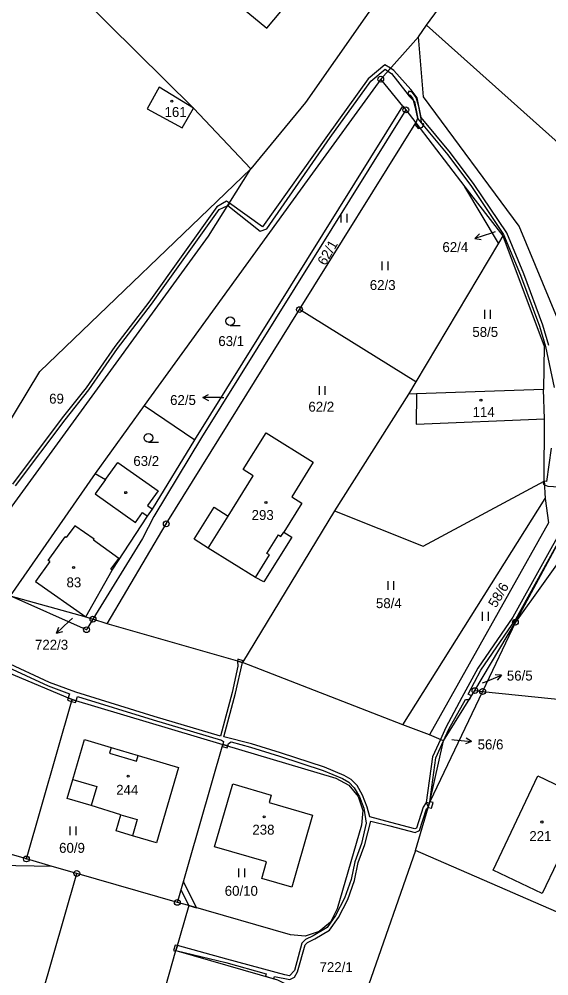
# Model space of a CAD drawing. Extents: x -680203 to -673936, y -1102717 to -1093650.
# Drawn here: x -677118.3 to -677027.4, y -1098245.7 to -1098081.7 of the extents above; entities that cross this region are included whole.
import ezdxf

# ---------------------------------------------------------------- set-up
doc = ezdxf.new("R2010")
doc.units = 0
for name, color, linetype in [('_Ideová část', 7, 'Continuous'), ('SOxx02xx_Koleje_param další_Popis10', 7, 'Continuous'), ('SOxx02xx_Staničení_Popis10', 7, 'Continuous'), ('SOxxxxxx_Koleje_hlavní_body_Popis10', 7, 'Continuous'), ('SOxxxxxx_Koleje_LN_parametry_Popis10', 7, 'Continuous'), ('SOxxxxxx_Koleje_param další_Popis10', 7, 'Continuous'), ('SOxxxxxx_Osa_bod_P', 7, 'Continuous'), ('SOxxxxxx_Staničení_Popis10', 7, 'Continuous'), ('x_prac', 7, 'Continuous')]:
    doc.layers.add(name, color=color, linetype=linetype)

msp = doc.modelspace()

# ---------------------------------------------------------------- linework, layer by layer
at = {"layer": '_Ideová část'}
msp.add_circle((-676417.7, -1099401.52), 1287.12, dxfattribs=at)
at = {"layer": 'SOxx02xx_Koleje_param další_Popis10'}
for centre, radius in [((-677056.23, -1098091.99), 0.5), ((-677056.23, -1098091.99), 0.0303), ((-677051.93, -1098097.24), 0.5), ((-677051.93, -1098097.24), 0.0303), ((-677070.17, -1098131.48), 0.5), ((-677070.17, -1098131.48), 0.0303), ((-677093.02, -1098168.21), 0.5), ((-677093.02, -1098168.21), 0.0303), ((-677105.59, -1098184.56), 0.5), ((-677105.59, -1098184.56), 0.0303), ((-677033.14, -1098185.07), 0.5), ((-677033.14, -1098185.07), 0.0303), ((-677106.7, -1098186.36), 0.5), ((-677106.7, -1098186.36), 0.0303), ((-677040.07, -1098196.8), 0.5), ((-677040.07, -1098196.8), 0.0303), ((-677038.75, -1098196.94), 0.5), ((-677038.75, -1098196.94), 0.0303), ((-677117.02, -1098225.66), 0.5), ((-677117.02, -1098225.66), 0.0303), ((-677108.37, -1098228.15), 0.5), ((-677108.37, -1098228.15), 0.0303), ((-677091.12, -1098233.11), 0.5), ((-677091.12, -1098233.11), 0.0303)]:
    msp.add_circle(centre, radius, dxfattribs=at)
at = {"layer": 'SOxx02xx_Staničení_Popis10'}
for p, q in [((-677037.24, -1098118.35), (-677040.09, -1098119.28)), ((-677040.09, -1098119.28), (-677039.3, -1098118.49)), ((-677040.09, -1098119.28), (-677038.99, -1098119.44)), ((-677036.59, -1098118.14), (-677037.24, -1098118.35)), ((-677086.75, -1098146.56), (-677085.75, -1098146.06)), ((-677083.75, -1098146.56), (-677086.75, -1098146.56)), ((-677086.75, -1098146.56), (-677085.75, -1098147.06)), ((-677083.75, -1098146.56), (-677083.16, -1098146.56)), ((-677109.66, -1098184.91), (-677111.85, -1098186.96)), ((-677109.12, -1098184.41), (-677109.66, -1098184.91)), ((-677111.85, -1098186.96), (-677111.46, -1098185.91)), ((-677111.85, -1098186.96), (-677110.78, -1098186.64)), ((-677038.29, -1098195.29), (-677035.51, -1098194.17)), ((-677035.51, -1098194.17), (-677036.62, -1098194.08)), ((-677035.51, -1098194.17), (-677036.25, -1098195.01)), ((-677038.77, -1098195.49), (-677038.29, -1098195.29)), ((-677040.65, -1098205.53), (-677041.59, -1098204.93)), ((-677044.02, -1098205.19), (-677043.63, -1098205.22)), ((-677043.63, -1098205.22), (-677040.65, -1098205.53)), ((-677040.65, -1098205.53), (-677041.69, -1098205.93))]:
    msp.add_line(p, q, dxfattribs=at)
at = {"layer": 'SOxxxxxx_Koleje_hlavní_body_Popis10'}
for p, q in [((-677063, -1098116.57), (-677063, -1098115.07)), ((-677062, -1098116.57), (-677062, -1098115.07)), ((-677055.97, -1098124.73), (-677055.97, -1098123.23)), ((-677054.97, -1098124.73), (-677054.97, -1098123.23)), ((-677038.4, -1098133.04), (-677038.4, -1098131.54)), ((-677037.4, -1098133.04), (-677037.4, -1098131.54)), ((-677082.07, -1098134.22), (-677080.32, -1098134.22)), ((-677066.74, -1098146.1), (-677066.74, -1098144.6)), ((-677065.74, -1098146.1), (-677065.74, -1098144.6)), ((-677096.09, -1098154.21), (-677094.34, -1098154.21)), ((-677054.98, -1098179.53), (-677054.98, -1098178.03)), ((-677053.98, -1098179.53), (-677053.98, -1098178.03)), ((-677038.77, -1098184.82), (-677038.77, -1098183.32)), ((-677037.77, -1098184.82), (-677037.77, -1098183.32)), ((-677109.49, -1098221.58), (-677109.49, -1098220.08)), ((-677108.49, -1098221.58), (-677108.49, -1098220.08)), ((-677080.55, -1098228.78), (-677080.55, -1098227.28)), ((-677079.55, -1098228.78), (-677079.55, -1098227.28))]:
    msp.add_line(p, q, dxfattribs=at)
for centre in [(-677082.07, -1098133.47), (-677096.09, -1098153.46)]:
    msp.add_circle(centre, 0.75, dxfattribs=at)
at = {"layer": 'SOxxxxxx_Koleje_LN_parametry_Popis10'}
for points in [[(-677082.2, -1098113.22), (-677082.48, -1098113.66), (-677076.89, -1098118.02), (-677075.75, -1098117.65), (-677064.89, -1098101.98), (-677057.92, -1098092.32), (-677055.49, -1098090.26), (-677054.99, -1098090.59), (-677054.56, -1098090.11), (-677055.55, -1098089.52), (-677058.36, -1098091.92), (-677065.37, -1098101.64), (-677076.5, -1098117.28)], [(-677051.61, -1098094.57), (-677051.2, -1098094.73), (-677050.73, -1098095.35), (-677050.3, -1098096.81), (-677049.93, -1098098.73), (-677050.24, -1098099.44), (-677049.53, -1098100.36), (-677049.06, -1098100.22), (-677048.82, -1098099.66), (-677049.24, -1098099.51), (-677049.31, -1098098.75), (-677049.72, -1098096.67), (-677050.18, -1098095.11), (-677050.82, -1098094.23), (-677051.39, -1098094.01)], [(-677050.37, -1098099.73), (-677049.82, -1098100.44), (-677049.53, -1098100.36), (-677050.24, -1098099.44)], [(-677028.19, -1098160.92), (-677028.39, -1098161.43), (-677028.16, -1098161.52)], [(-677080.82, -1098191.73), (-677079.92, -1098191.99), (-677079.84, -1098191.69), (-677080.73, -1098191.43)], [(-677109.95, -1098198.46), (-677109.26, -1098198.67), (-677109.16, -1098198.33), (-677109.83, -1098198.05)], [(-677108.49, -1098198.53), (-677109.16, -1098198.33), (-677109.26, -1098198.67), (-677108.6, -1098198.86)], [(-677083.43, -1098206.38), (-677082.6, -1098206.63), (-677082.48, -1098206.28), (-677083.33, -1098206.03)], [(-677047.25, -1098215.99), (-677047.82, -1098215.89), (-677048.07, -1098216.74), (-677048.03, -1098216.82), (-677047.51, -1098216.95)], [(-677087.85, -1098234.04), (-677090.03, -1098229.65), (-677090.09, -1098229.53), (-677090.12, -1098229.64), (-677090.5, -1098230.95), (-677089.15, -1098233.67)], [(-677091.36, -1098241.36), (-677091.12, -1098240.52), (-677091.49, -1098240.42), (-677091.78, -1098241.33), (-677091.43, -1098241.47)]]:
    msp.add_lwpolyline(points, close=True, dxfattribs=at)
for points in [[(-677027.39, -1098137.65), (-677028.42, -1098134.15), (-677031.69, -1098125.35), (-677034.62, -1098118.31), (-677040.18, -1098110.02), (-677044.27, -1098104.58), (-677049.29, -1098098.53), (-677049.97, -1098095.16), (-677051.08, -1098093.73), (-677053.97, -1098090.47), (-677054.56, -1098090.11), (-677054.99, -1098090.59), (-677054.36, -1098091), (-677051.95, -1098094.14), (-677051.35, -1098094.88), (-677050.43, -1098095.79), (-677049.85, -1098098.79), (-677044.75, -1098104.96), (-677040.66, -1098110.36), (-677035.16, -1098118.59), (-677032.25, -1098125.57), (-677028.98, -1098134.33), (-677027.97, -1098137.79), (-677026.5, -1098144.82)], [(-677118.86, -1098161.69), (-677110.38, -1098150.4), (-677106.3, -1098145.26), (-677101.36, -1098138.16), (-677095.54, -1098130.55), (-677083.92, -1098114.3), (-677082.48, -1098113.66), (-677082.2, -1098113.22), (-677082.7, -1098112.87), (-677084.34, -1098113.86), (-677096.02, -1098130.19), (-677101.84, -1098137.8), (-677106.78, -1098144.9), (-677110.86, -1098150.04), (-677119.38, -1098161.39)], [(-677026.97, -1098155.21), (-677027.82, -1098160.98), (-677028.19, -1098160.92), (-677028.16, -1098161.52), (-677027.59, -1098161.74), (-677023.66, -1098162)], [(-677024.25, -1098167.46), (-677033.59, -1098184.21), (-677039.57, -1098192.95), (-677042.34, -1098197.96), (-677045.07, -1098203.13), (-677046, -1098205.19), (-677047.36, -1098208.18), (-677048.44, -1098216.01), (-677048.07, -1098216.74), (-677047.82, -1098215.89), (-677046.78, -1098208.34), (-677045.47, -1098205.42), (-677044.53, -1098203.39), (-677041.69, -1098198.3), (-677041.02, -1098198.32), (-677040.65, -1098197.72), (-677041.22, -1098197.41), (-677039.05, -1098193.27), (-677033.07, -1098184.53), (-677024.04, -1098168.22)], [(-677070.49, -1098245.01), (-677069.22, -1098240.39), (-677068.8, -1098239.96), (-677067.53, -1098239.34), (-677065, -1098237.86), (-677063.48, -1098235.69), (-677061.9, -1098232.62), (-677060.75, -1098229.37), (-677060.11, -1098226.29), (-677058.97, -1098223.21), (-677057.92, -1098219.19), (-677054.66, -1098219.99), (-677050.31, -1098221.15), (-677049.59, -1098220.8), (-677048.39, -1098217.07), (-677048.08, -1098216.77), (-677047.89, -1098216.12), (-677048.42, -1098215.97), (-677048.93, -1098216.81), (-677050.09, -1098220.38), (-677050.37, -1098220.51), (-677054.5, -1098219.41), (-677058.09, -1098218.42), (-677058.56, -1098216.77), (-677059.34, -1098214.74), (-677060.29, -1098213.09), (-677061.3, -1098212.03), (-677062.51, -1098211.35), (-677065.88, -1098209.91), (-677073.43, -1098207.47), (-677078.4, -1098205.93), (-677083.13, -1098204.74), (-677081.13, -1098197.24), (-677079.92, -1098191.99), (-677080.82, -1098191.73), (-677080.73, -1098192.59), (-677081.71, -1098197.1), (-677083.71, -1098204.59), (-677095.11, -1098201.24), (-677108.54, -1098197.09), (-677113.06, -1098195.41), (-677120.68, -1098191.89)], [(-677120.95, -1098192.44), (-677113.3, -1098195.97), (-677109.63, -1098197.38), (-677109.83, -1098198.05), (-677109.16, -1098198.33), (-677108.49, -1098198.53), (-677108.27, -1098197.83), (-677095.29, -1098201.82), (-677083.52, -1098205.27), (-677083.2, -1098205.52), (-677083.33, -1098206.03), (-677082.48, -1098206.28), (-677082.35, -1098205.89), (-677081.86, -1098205.59), (-677078.56, -1098206.51), (-677073.61, -1098208.05), (-677066.1, -1098210.47), (-677062.77, -1098211.89), (-677061.68, -1098212.51), (-677060.77, -1098213.45), (-677059.88, -1098215), (-677059.14, -1098216.93), (-677058.74, -1098219.51), (-677059.55, -1098223.03), (-677060.69, -1098226.13), (-677061.33, -1098229.21), (-677062.46, -1098232.38), (-677064, -1098235.37), (-677065.42, -1098237.4), (-677067.81, -1098238.82), (-677069.16, -1098239.46), (-677069.76, -1098240.09), (-677071.05, -1098244.79), (-677071.88, -1098245.7), (-677072.71, -1098245.53)], [(-677072.71, -1098245.53), (-677082.65, -1098242.84), (-677091.12, -1098240.52), (-677091.36, -1098241.36), (-677082.81, -1098243.42), (-677075.87, -1098245.33), (-677076.02, -1098245.77), (-677074.56, -1098246.19), (-677074.45, -1098245.82), (-677071.8, -1098246.32), (-677071.02, -1098245.95), (-677070.49, -1098245.01)]]:
    msp.add_lwpolyline(points, dxfattribs=at)
at = {"layer": 'SOxxxxxx_Koleje_param další_Popis10'}
for centre in [(-677092.08, -1098095.75), (-677039.04, -1098147.02), (-677099.98, -1098162.86), (-677075.92, -1098164.57), (-677108.91, -1098175.7), (-677099.57, -1098211.46), (-677076.22, -1098218.44), (-677028.58, -1098219.33)]:
    msp.add_circle(centre, 0.175, dxfattribs=at)
at = {"layer": 'SOxxxxxx_Staničení_Popis10'}
for p, q in [((-677050.08, -1098145.94), (-677050.14, -1098151.13)), ((-677050.14, -1098151.13), (-677028.14, -1098150.2)), ((-677103.42, -1098160.62), (-677105.2, -1098163.08)), ((-677105.2, -1098163.08), (-677098.31, -1098167.97)), ((-677098.31, -1098167.97), (-677097.11, -1098166.29)), ((-677097.11, -1098166.29), (-677096.22, -1098166.92)), ((-677085.83, -1098172.37), (-677082.41, -1098166.88)), ((-677108.7, -1098168.55), (-677110.18, -1098170.58)), ((-677105.4, -1098170.85), (-677108.7, -1098168.55)), ((-677113.29, -1098174.5), (-677110.39, -1098170.43)), ((-677110.18, -1098170.58), (-677110.39, -1098170.43)), ((-677075.75, -1098173.28), (-677073.77, -1098170.12)), ((-677073.77, -1098170.12), (-677073.35, -1098170.39)), ((-677073.35, -1098170.39), (-677072.87, -1098169.63)), ((-677105.52, -1098171.01), (-677105.4, -1098170.85)), ((-677101.18, -1098174.13), (-677105.52, -1098171.01)), ((-677077.74, -1098177.39), (-677075.33, -1098173.55)), ((-677075.33, -1098173.55), (-677075.75, -1098173.28)), ((-677113.02, -1098174.69), (-677115.43, -1098178.08)), ((-677113.02, -1098174.69), (-677113.29, -1098174.5)), ((-677102.51, -1098175.99), (-677101.18, -1098174.13)), ((-677102.28, -1098176.14), (-677102.51, -1098175.99)), ((-677115.43, -1098178.08), (-677106.83, -1098184.17)), ((-677102.46, -1098206.57), (-677102.75, -1098207.52)), ((-677102.75, -1098207.52), (-677098.15, -1098208.9)), ((-677098.15, -1098208.9), (-677097.86, -1098207.95)), ((-677109.03, -1098212.05), (-677104.95, -1098213.24)), ((-677104.95, -1098213.24), (-677105.9, -1098216.52)), ((-677100.79, -1098218.07), (-677098.01, -1098218.89)), ((-677098.01, -1098218.89), (-677098.84, -1098221.67))]:
    msp.add_line(p, q, dxfattribs=at)
at = {"layer": 'x_prac'}
for p, q in [((-677048.38, -1098082.74), (-677017.8, -1098040.69)), ((-677049.78, -1098084.73), (-677048.38, -1098082.74)), ((-677048.38, -1098082.74), (-677002.45, -1098123.74)), ((-677049.78, -1098084.73), (-677056.23, -1098091.99)), ((-677052.44, -1098096.58), (-677056.23, -1098091.99)), ((-677088.14, -1098153.83), (-677052.44, -1098096.58)), ((-677052.44, -1098096.58), (-677051.93, -1098097.24)), ((-677051.93, -1098097.24), (-677050.24, -1098099.44)), ((-677070.17, -1098131.48), (-677050.24, -1098099.44)), ((-677050.24, -1098099.44), (-677041.78, -1098110.41)), ((-677036.05, -1098120.12), (-677041.78, -1098110.41)), ((-677041.78, -1098110.41), (-677035.28, -1098118.84)), ((-677035.28, -1098118.84), (-677036.05, -1098120.12)), ((-677036.05, -1098120.12), (-677050.22, -1098143.88)), ((-677093.02, -1098168.21), (-677070.17, -1098131.48)), ((-677050.22, -1098143.88), (-677070.17, -1098131.48)), ((-677050.22, -1098143.88), (-677051.48, -1098145.99)), ((-677051.48, -1098145.99), (-677064.19, -1098166)), ((-677096.84, -1098147.92), (-677105.19, -1098159.6)), ((-677096.84, -1098147.92), (-677088.14, -1098153.83)), ((-677095.38, -1098165.67), (-677088.14, -1098153.83)), ((-677105.19, -1098159.6), (-677119.8, -1098180.53)), ((-677028.19, -1098160.92), (-677028.02, -1098163.87)), ((-677052.46, -1098202.67), (-677028.02, -1098163.87)), ((-677064.19, -1098166), (-677079.92, -1098191.99)), ((-677103.16, -1098185.34), (-677093.02, -1098168.21)), ((-677033.14, -1098185.07), (-677024.04, -1098168.22)), ((-677021.6, -1098168.92), (-677033.14, -1098185.07)), ((-677119.8, -1098180.53), (-677106.83, -1098184.17)), ((-677106.83, -1098184.17), (-677105.59, -1098184.56)), ((-677103.16, -1098185.34), (-677105.59, -1098184.56)), ((-677040.07, -1098196.8), (-677033.14, -1098185.07)), ((-677033.14, -1098185.07), (-677038.75, -1098196.94)), ((-677079.92, -1098191.99), (-677103.16, -1098185.34)), ((-677052.46, -1098202.67), (-677079.92, -1098191.99)), ((-677117.02, -1098225.66), (-677109.16, -1098198.33)), ((-677109.16, -1098198.33), (-677083.33, -1098206.03)), ((-677038.75, -1098196.94), (-677047.82, -1098215.89)), ((-677045.47, -1098205.42), (-677040.07, -1098196.8)), ((-677040.07, -1098196.8), (-677038.75, -1098196.94)), ((-677038.75, -1098196.94), (-676961.02, -1098204.96)), ((-677047.87, -1098204.36), (-677052.46, -1098202.67)), ((-677045.47, -1098205.42), (-677047.87, -1098204.36)), ((-677091.12, -1098233.11), (-677083.33, -1098206.03)), ((-677047.82, -1098215.89), (-677045.47, -1098205.42)), ((-677050.28, -1098224.19), (-677047.82, -1098215.89)), ((-677117.02, -1098225.66), (-677141.08, -1098218.75)), ((-677112.57, -1098226.94), (-677117.02, -1098225.66)), ((-677112.57, -1098226.94), (-677149.94, -1098226.31)), ((-677108.37, -1098228.15), (-677112.57, -1098226.94)), ((-677115.14, -1098251.69), (-677108.37, -1098228.15)), ((-677091.12, -1098233.11), (-677108.37, -1098228.15)), ((-677089.15, -1098233.67), (-677091.36, -1098241.36)), ((-677089.15, -1098233.67), (-677091.12, -1098233.11)), ((-677100.58, -1098273.41), (-677091.36, -1098241.36))]:
    msp.add_line(p, q, dxfattribs=at)
for points in [[(-677078.49, -1098107.33), (-677088.33, -1098096.96), (-677142.09, -1098043.86)], [(-677048.06, -1098065.91), (-677058.95, -1098081.48), (-677069.16, -1098095.96), (-677078.49, -1098107.33)], [(-677080.97, -1098078.95), (-677075.77, -1098083.24), (-677071.9, -1098078.59), (-677077.3, -1098074.14), (-677080.97, -1098078.95)], [(-677023.86, -1098145.31), (-677024.37, -1098136.7), (-677032.5, -1098117.15), (-677048.91, -1098095.01), (-677049.78, -1098084.73)], [(-677056.23, -1098091.99), (-677068.84, -1098109.37), (-677096.84, -1098147.92)], [(-677090.31, -1098100.32), (-677088.33, -1098096.96), (-677094.23, -1098093.36), (-677096.29, -1098097.04), (-677090.31, -1098100.32)], [(-677051.93, -1098097.24), (-677086.99, -1098153.42), (-677095.16, -1098166.95), (-677097.07, -1098170.71), (-677105.59, -1098184.56)], [(-677160.39, -1098217.7), (-677114.69, -1098142.11), (-677078.49, -1098107.33)], [(-677155.57, -1098220.1), (-677142.66, -1098197.01), (-677085.78, -1098118.91), (-677078.49, -1098107.33)], [(-677035.28, -1098118.84), (-677028.21, -1098137.73), (-677028.3, -1098145.17)], [(-677028.3, -1098145.17), (-677050.08, -1098145.94), (-677051.48, -1098145.99)], [(-677028.19, -1098160.92), (-677028.14, -1098150.2), (-677028.3, -1098145.17)], [(-677071.5, -1098163.57), (-677069.77, -1098164.65), (-677072.87, -1098169.63), (-677071.51, -1098170.47), (-677076.31, -1098178.17), (-677077.74, -1098177.39), (-677085.83, -1098172.37), (-677088.23, -1098170.81), (-677084.81, -1098165.37), (-677082.41, -1098166.88), (-677078.09, -1098159.96), (-677079.83, -1098158.88), (-677075.91, -1098152.61), (-677067.82, -1098157.64), (-677071.5, -1098163.57)], [(-677105.19, -1098159.6), (-677103.42, -1098160.62), (-677101.3, -1098157.68), (-677094.43, -1098162.58), (-677096.23, -1098165.07), (-677095.38, -1098165.67)], [(-677064.19, -1098166), (-677048.96, -1098172.02), (-677028.19, -1098160.92)], [(-677028.02, -1098163.87), (-677027.46, -1098168.01), (-677047.87, -1098204.36)], [(-677106.83, -1098184.17), (-677102.28, -1098176.14), (-677096.22, -1098166.92), (-677095.38, -1098165.67)], [(-677105.59, -1098184.56), (-677106.5, -1098186.01), (-677106.7, -1098186.36), (-677119.8, -1098180.53)], [(-677143.9, -1098217.94), (-677128.48, -1098194.42), (-677126.9, -1098192.92), (-677124.8, -1098192.28), (-677122.66, -1098192.64), (-677109.16, -1098198.33)], [(-677097.86, -1098207.95), (-677090.91, -1098210.01), (-677094.71, -1098222.87), (-677098.84, -1098221.67), (-677101.61, -1098220.83), (-677100.79, -1098218.07), (-677105.9, -1098216.52), (-677110, -1098215.32), (-677109.03, -1098212.05), (-677107.02, -1098205.21), (-677102.46, -1098206.57), (-677097.86, -1098207.95)], [(-677083.33, -1098206.03), (-677063.93, -1098211.83), (-677061.7, -1098213), (-677060.09, -1098214.94), (-677059.33, -1098217.34), (-677059.54, -1098219.85), (-677063.68, -1098234.23), (-677064.84, -1098236.49), (-677066.78, -1098238.12), (-677069.19, -1098238.89), (-677071.72, -1098238.68), (-677089.15, -1098233.67)], [(-677020.8, -1098215.46), (-677028.52, -1098231.6), (-677036.97, -1098227.57), (-677029.26, -1098211.41), (-677020.8, -1098215.46)], [(-677067.92, -1098218.16), (-677070.67, -1098227.67), (-677071.49, -1098230.52), (-677076.64, -1098229.01), (-677075.82, -1098226.18), (-677084.72, -1098223.59), (-677081.61, -1098212.8), (-677075, -1098214.7), (-677075.36, -1098216.01), (-677067.92, -1098218.16)], [(-677050.28, -1098224.19), (-677066.38, -1098270.4), (-677071.84, -1098280.09)], [(-676988.04, -1098247), (-677016.89, -1098238.73), (-677050.28, -1098224.19)], [(-677091.36, -1098241.36), (-677073.93, -1098246.37), (-677071.16, -1098247.8), (-677069.14, -1098250.18), (-677068.19, -1098253.16), (-677068.45, -1098256.27), (-677073.57, -1098274.07), (-677100.58, -1098273.41)]]:
    msp.add_lwpolyline(points, dxfattribs=at)

# ---------------------------------------------------------------- texts
at = {"layer": 'SOxxxxxx_Osa_bod_P'}
for s, p in [('161', (-677093.32, -1098098.45)), ('62/4', (-677045.65, -1098121.62)), ('62/3', (-677058.11, -1098128.12)), ('58/5', (-677040.52, -1098136.17)), ('63/1', (-677084.09, -1098137.73)), ('69', (-677113.11, -1098147.6)), ('62/5', (-677092.36, -1098147.83)), ('62/2', (-677068.64, -1098148.98)), ('114', (-677040.48, -1098149.89)), ('63/2', (-677098.67, -1098158.28)), ('293', (-677078.38, -1098167.55)), ('83', (-677110.13, -1098179.09)), ('58/4', (-677057.05, -1098182.66)), ('722/3', (-677115.54, -1098189.79)), ('56/5', (-677034.6, -1098195.08)), ('56/6', (-677039.61, -1098206.88)), ('244', (-677101.61, -1098214.66)), ('238', (-677078.25, -1098221.49)), ('221', (-677030.74, -1098222.59)), ('60/9', (-677111.4, -1098224.61)), ('60/10', (-677082.99, -1098231.98)), ('722/1', (-677066.73, -1098245.06))]:
    msp.add_text(s, height=1.7, dxfattribs=at).set_placement(p)
for s, rotation, p in [('62/1', 60, (-677065.73, -1098124.05)), ('58/6', 59, (-677036.46, -1098182.73))]:
    msp.add_text(s, height=1.7, rotation=rotation, dxfattribs=at).set_placement(p)

doc.saveas('drawing.dxf')
